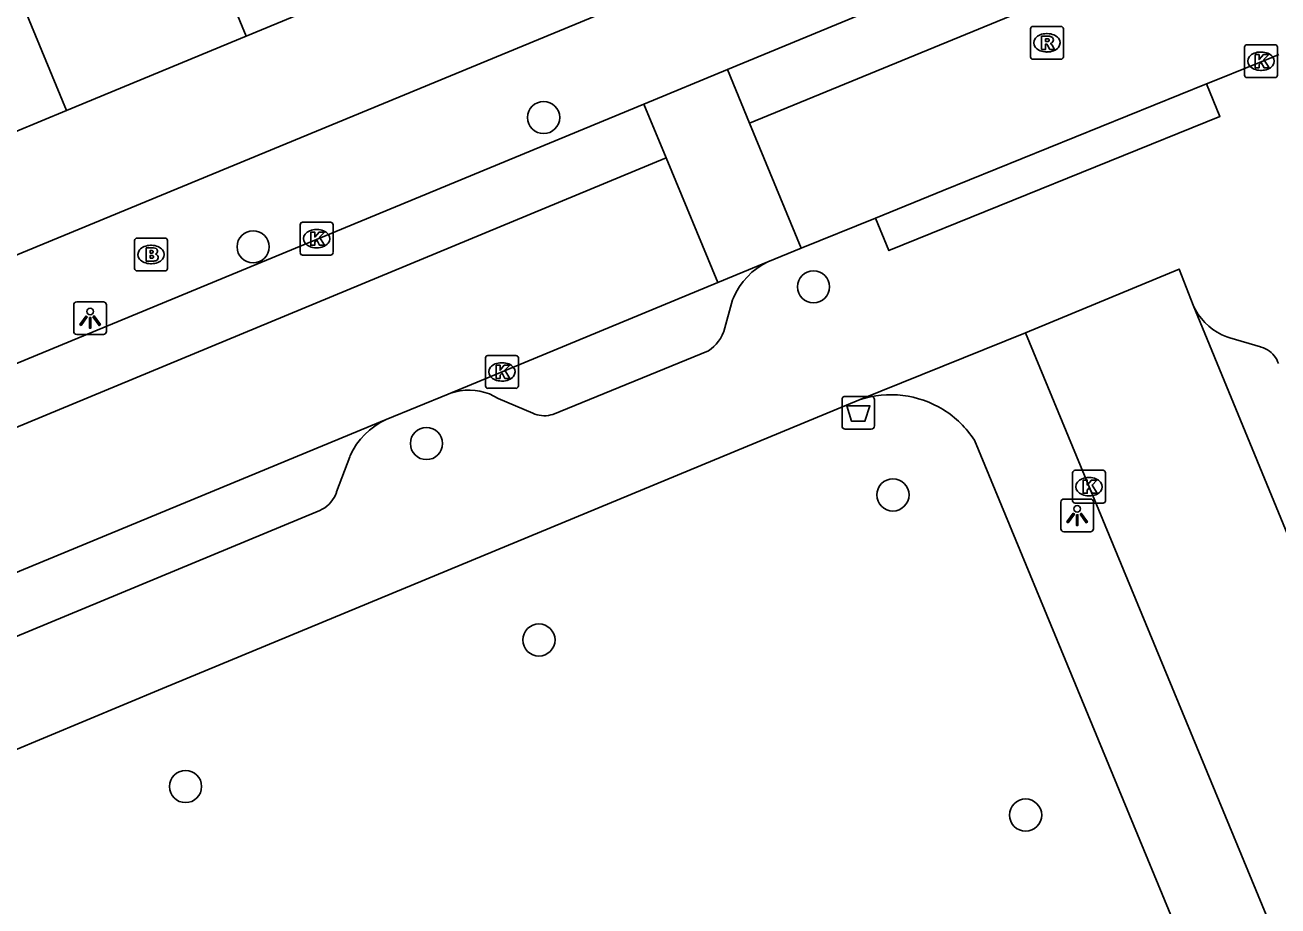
# Model space of a CAD drawing. Extents: x 160379 to 161131, y 383940 to 384849.
# Drawn here: x 160972.04 to 161010.19, y 384224.82 to 384251.63 of the extents above; entities that cross this region are included whole.
import ezdxf

# ---------------------------------------------------------------- set-up
doc = ezdxf.new("R2010")
doc.units = 0
for name, color, linetype in [('IMGEO_Afvalbak', 7, 'Continuous'), ('IMGEO_Boom', 7, 'Continuous'), ('IMGEO_Brandkraan', 7, 'Continuous'), ('IMGEO_Kolk', 7, 'Continuous'), ('IMGEO_Lichtpunt', 7, 'Continuous'), ('IMGEO_Pand', 7, 'Continuous'), ('IMGEO_Rijbaan_lokaal_open', 7, 'Continuous'), ('IMGEO_Rioolput', 7, 'Continuous'), ('IMGEO_Voetpad_open', 7, 'Continuous')]:
    doc.layers.add(name, color=color, linetype=linetype)

msp = doc.modelspace()

# ---------------------------------------------------------------- linework, layer by layer
at = {"layer": 'IMGEO_Afvalbak'}
for p, q in [((160996.917, 384239.431), (160996.917, 384240.231)), ((160996.917, 384240.231), (160996.917, 384239.431)), ((160997.017, 384240.331), (160997.807, 384240.331)), ((160997.807, 384240.331), (160997.017, 384240.331)), ((160997.907, 384240.231), (160997.907, 384239.431)), ((160997.907, 384239.431), (160997.907, 384240.231)), ((160997.807, 384239.331), (160997.017, 384239.331)), ((160997.017, 384239.331), (160997.807, 384239.331))]:
    msp.add_line(p, q, dxfattribs=at)
msp.add_lwpolyline([(160997.06, 384240.045), (160997.764, 384240.045), (160997.615, 384239.575), (160997.209, 384239.575), (160997.06, 384240.045)], dxfattribs=at)
for centre, start, end in [((160997.017, 384240.231), 90, 180), ((160997.017, 384240.231), 90, 180), ((160997.807, 384240.231), 0, 90), ((160997.807, 384240.231), 360, 90), ((160997.017, 384239.431), 180, 270), ((160997.017, 384239.431), 180, 270), ((160997.807, 384239.431), 270, 0), ((160997.807, 384239.431), 270, 0)]:
    msp.add_arc(centre, 0.1, start, end, dxfattribs=at)
at = {"layer": 'IMGEO_Boom'}
for centre in [(160987.829, 384248.818), (160978.981, 384244.883), (160996.048, 384243.664), (160984.26, 384238.894), (160998.468, 384237.329), (160987.687, 384232.913), (160976.925, 384228.451), (161002.509, 384227.584)]:
    msp.add_circle(centre, 0.489, dxfattribs=at)
at = {"layer": 'IMGEO_Brandkraan'}
for p, q in [((160975.373, 384244.223), (160975.373, 384245.075)), ((160975.448, 384245.149), (160976.3, 384245.149)), ((160976.374, 384245.075), (160976.374, 384244.223)), ((160975.861, 384244.929), (160975.886, 384244.929)), ((160975.884, 384244.369), (160975.859, 384244.369)), ((160976.3, 384244.149), (160975.448, 384244.149))]:
    msp.add_line(p, q, dxfattribs=at)
for points in [[(160975.373, 384244.223), (160975.373, 384245.075)], [(160975.448, 384245.149), (160976.3, 384245.149)], [(160976.374, 384245.075), (160976.374, 384244.223)], [(160975.721, 384244.849), (160975.721, 384244.449), (160975.934, 384244.449)], [(160975.952, 384244.849), (160975.721, 384244.849)], [(160975.9, 384244.768), (160975.846, 384244.768), (160975.846, 384244.692)], [(160975.846, 384244.692), (160975.899, 384244.692)], [(160975.908, 384244.616), (160975.846, 384244.616), (160975.846, 384244.535)], [(160975.846, 384244.535), (160975.908, 384244.535)], [(160976.3, 384244.149), (160975.448, 384244.149)]]:
    msp.add_lwpolyline(points, dxfattribs=at)
for centre, radius, start, end in [((160975.45, 384245.073), 0.0765, 91.552, 178.448), ((160975.45, 384245.073), 0.0765, 91.552, 178.448), ((160976.298, 384245.073), 0.0765, 1.552, 88.448), ((160976.298, 384245.073), 0.0765, 1.552, 88.448), ((160975.901, 384244.73), 0.0379, 267.8285, 90.9355), ((160975.909, 384244.575), 0.0404, 269.8759, 90.5077), ((160975.956, 384244.704), 0.145, 59.4692, 91.5367), ((160975.981, 384244.751), 0.0922, 285.5137, 58.1501), ((160975.986, 384244.559), 0.105, 301.3115, 78.989), ((160975.94, 384244.7), 0.251, 268.6676, 293.5347), ((160975.45, 384244.225), 0.0765, 181.552, 268.448), ((160975.45, 384244.225), 0.0765, 181.552, 268.448), ((160976.298, 384244.225), 0.0765, 271.552, 358.448), ((160976.298, 384244.225), 0.0765, 271.552, 358.448)]:
    msp.add_arc(centre, radius, start, end, dxfattribs=at)
for centre, major_axis, ratio, start_param, end_param in [((160975.86, 384244.649), (-0.387, 0.002), 0.722429, 4.712389, 7.853982), ((160975.885, 384244.649), (-0.39, 0.002), 0.717154, 1.570796, 4.712389)]:
    msp.add_ellipse(centre, major_axis=major_axis, ratio=ratio, start_param=start_param, end_param=end_param, dxfattribs=at)
at = {"layer": 'IMGEO_Kolk'}
for p, q in [((161009.176, 384250.108), (161009.176, 384250.96)), ((161009.251, 384251.034), (161010.103, 384251.034)), ((161009.664, 384250.814), (161009.689, 384250.814)), ((161010.177, 384250.96), (161010.177, 384250.108)), ((161010.103, 384250.034), (161009.251, 384250.034)), ((161009.687, 384250.254), (161009.662, 384250.254)), ((160980.415, 384244.705), (160980.415, 384245.557)), ((160980.49, 384245.631), (160981.342, 384245.631)), ((160980.903, 384245.411), (160980.928, 384245.411)), ((160981.416, 384245.557), (160981.416, 384244.705)), ((160981.342, 384244.631), (160980.49, 384244.631)), ((160980.926, 384244.851), (160980.901, 384244.851)), ((160986.133, 384241.575), (160986.985, 384241.575)), ((160986.058, 384240.649), (160986.058, 384241.501)), ((160986.546, 384241.355), (160986.571, 384241.355)), ((160987.059, 384241.501), (160987.059, 384240.649)), ((160986.569, 384240.795), (160986.544, 384240.795)), ((160986.985, 384240.575), (160986.133, 384240.575)), ((161003.939, 384237.153), (161003.939, 384238.005)), ((161004.014, 384238.079), (161004.866, 384238.079)), ((161004.427, 384237.859), (161004.452, 384237.859)), ((161004.94, 384238.005), (161004.94, 384237.153)), ((161004.866, 384237.079), (161004.014, 384237.079)), ((161004.45, 384237.299), (161004.425, 384237.299))]:
    msp.add_line(p, q, dxfattribs=at)
for points in [[(161009.176, 384250.108), (161009.176, 384250.96)], [(161009.251, 384251.034), (161010.103, 384251.034)], [(161009.497, 384250.734), (161009.62, 384250.734), (161009.62, 384250.583), (161009.75, 384250.734), (161009.914, 384250.734), (161009.768, 384250.583), (161009.921, 384250.334), (161009.769, 384250.334), (161009.684, 384250.498), (161009.62, 384250.431), (161009.62, 384250.334), (161009.497, 384250.334), (161009.497, 384250.734)], [(161010.177, 384250.96), (161010.177, 384250.108)], [(161010.103, 384250.034), (161009.251, 384250.034)], [(160980.415, 384244.705), (160980.415, 384245.557)], [(160980.49, 384245.631), (160981.342, 384245.631)], [(160981.416, 384245.557), (160981.416, 384244.705)], [(160980.736, 384245.331), (160980.859, 384245.331), (160980.859, 384245.18), (160980.989, 384245.331), (160981.153, 384245.331), (160981.007, 384245.18), (160981.16, 384244.931), (160981.008, 384244.931), (160980.923, 384245.095), (160980.859, 384245.028), (160980.859, 384244.931), (160980.736, 384244.931), (160980.736, 384245.331)], [(160981.342, 384244.631), (160980.49, 384244.631)], [(160986.133, 384241.575), (160986.985, 384241.575)], [(160986.058, 384240.649), (160986.058, 384241.501)], [(160986.379, 384241.275), (160986.502, 384241.275), (160986.502, 384241.124), (160986.632, 384241.275), (160986.796, 384241.275), (160986.65, 384241.124), (160986.803, 384240.875), (160986.651, 384240.875), (160986.566, 384241.039), (160986.502, 384240.972), (160986.502, 384240.875), (160986.379, 384240.875), (160986.379, 384241.275)], [(160987.059, 384241.501), (160987.059, 384240.649)], [(160986.985, 384240.575), (160986.133, 384240.575)], [(161003.939, 384237.153), (161003.939, 384238.005)], [(161004.014, 384238.079), (161004.866, 384238.079)], [(161004.26, 384237.779), (161004.383, 384237.779), (161004.383, 384237.628), (161004.513, 384237.779), (161004.677, 384237.779), (161004.531, 384237.628), (161004.684, 384237.379), (161004.532, 384237.379), (161004.447, 384237.543), (161004.383, 384237.476), (161004.383, 384237.379), (161004.26, 384237.379), (161004.26, 384237.779)], [(161004.94, 384238.005), (161004.94, 384237.153)], [(161004.866, 384237.079), (161004.014, 384237.079)]]:
    msp.add_lwpolyline(points, dxfattribs=at)
for centre, start, end in [((161009.253, 384250.958), 91.552, 178.448), ((161009.253, 384250.958), 91.552, 178.448), ((161010.101, 384250.958), 1.552, 88.448), ((161010.101, 384250.958), 1.552, 88.448), ((161009.253, 384250.11), 181.552, 268.448), ((161009.253, 384250.11), 181.552, 268.448), ((161010.101, 384250.11), 271.552, 358.448), ((161010.101, 384250.11), 271.552, 358.448), ((160980.492, 384245.555), 91.552, 178.448), ((160980.492, 384245.555), 91.552, 178.448), ((160981.34, 384245.555), 1.552, 88.448), ((160981.34, 384245.555), 1.552, 88.448), ((160980.492, 384244.707), 181.552, 268.448), ((160980.492, 384244.707), 181.552, 268.448), ((160981.34, 384244.707), 271.552, 358.448), ((160981.34, 384244.707), 271.552, 358.448), ((160986.135, 384241.499), 91.552, 178.448), ((160986.135, 384241.499), 91.552, 178.448), ((160986.983, 384241.499), 1.552, 88.448), ((160986.983, 384241.499), 1.552, 88.448), ((160986.135, 384240.651), 181.552, 268.448), ((160986.135, 384240.651), 181.552, 268.448), ((160986.983, 384240.651), 271.552, 358.448), ((160986.983, 384240.651), 271.552, 358.448), ((161004.016, 384238.003), 91.552, 178.448), ((161004.016, 384238.003), 91.552, 178.448), ((161004.864, 384238.003), 1.552, 88.448), ((161004.864, 384238.003), 1.552, 88.448), ((161004.016, 384237.155), 181.552, 268.448), ((161004.016, 384237.155), 181.552, 268.448), ((161004.864, 384237.155), 271.552, 358.448), ((161004.864, 384237.155), 271.552, 358.448)]:
    msp.add_arc(centre, 0.0765, start, end, dxfattribs=at)
for centre, major_axis, ratio, start_param, end_param in [((161009.663, 384250.534), (-0.387, 0.002), 0.722429, 4.712389, 7.853982), ((161009.688, 384250.534), (-0.39, 0.002), 0.717154, 1.570796, 4.712389), ((160980.902, 384245.131), (-0.387, 0.002), 0.722429, 4.712389, 7.853982), ((160980.927, 384245.131), (-0.39, 0.002), 0.717154, 1.570796, 4.712389), ((160986.545, 384241.075), (-0.387, 0.002), 0.722429, 4.712389, 7.853982), ((160986.57, 384241.075), (-0.39, 0.002), 0.717154, 1.570796, 4.712389), ((161004.426, 384237.579), (-0.387, 0.002), 0.722429, 4.712389, 7.853982), ((161004.451, 384237.579), (-0.39, 0.002), 0.717154, 1.570796, 4.712389)]:
    msp.add_ellipse(centre, major_axis=major_axis, ratio=ratio, start_param=start_param, end_param=end_param, dxfattribs=at)
at = {"layer": 'IMGEO_Lichtpunt'}
for p, q in [((160973.519, 384243.114), (160973.519, 384242.307)), ((160973.519, 384243.114), (160973.519, 384242.307)), ((160974.421, 384243.209), (160973.613, 384243.209)), ((160974.421, 384243.209), (160973.613, 384243.209)), ((160974.515, 384242.307), (160974.515, 384243.114)), ((160974.515, 384242.307), (160974.515, 384243.114)), ((160973.613, 384242.213), (160974.421, 384242.213)), ((160973.613, 384242.213), (160974.421, 384242.213)), ((161003.579, 384237.109), (161003.579, 384236.302)), ((161003.579, 384237.109), (161003.579, 384236.302)), ((161004.481, 384237.204), (161003.673, 384237.204)), ((161004.481, 384237.204), (161003.673, 384237.204)), ((161004.575, 384236.302), (161004.575, 384237.109)), ((161004.575, 384236.302), (161004.575, 384237.109)), ((161003.673, 384236.208), (161004.481, 384236.208)), ((161003.673, 384236.208), (161004.481, 384236.208))]:
    msp.add_line(p, q, dxfattribs=at)
for points in [[(160973.893, 384242.778), (160973.932, 384242.75), (160973.744, 384242.488), (160973.706, 384242.515), (160973.893, 384242.778)], [(160973.995, 384242.73), (160974.042, 384242.73), (160974.042, 384242.408), (160973.995, 384242.408), (160973.995, 384242.73)], [(160974.105, 384242.75), (160974.143, 384242.777), (160974.33, 384242.515), (160974.291, 384242.487), (160974.105, 384242.75)], [(161003.953, 384236.773), (161003.992, 384236.745), (161003.804, 384236.483), (161003.766, 384236.51), (161003.953, 384236.773)], [(161004.055, 384236.725), (161004.102, 384236.725), (161004.102, 384236.403), (161004.055, 384236.403), (161004.055, 384236.725)], [(161004.165, 384236.745), (161004.203, 384236.772), (161004.39, 384236.51), (161004.351, 384236.482), (161004.165, 384236.745)]]:
    msp.add_lwpolyline(points, dxfattribs=at)
for centre in [(160974.018, 384242.912), (161004.078, 384236.907)]:
    msp.add_circle(centre, 0.0994, dxfattribs=at)
for centre, start, end in [((160973.613, 384243.114), 90, 180), ((160973.613, 384243.114), 90, 180), ((160974.421, 384243.114), 0, 90), ((160974.421, 384243.114), 0, 90), ((160973.613, 384242.307), 180, 270), ((160973.613, 384242.307), 180, 270), ((160974.421, 384242.307), 270, 0), ((160974.421, 384242.307), 270, 360), ((161003.673, 384237.109), 90, 180), ((161003.673, 384237.109), 90, 180), ((161004.481, 384237.109), 0, 90), ((161004.481, 384237.109), 0, 90), ((161003.673, 384236.302), 180, 270), ((161003.673, 384236.302), 180, 270), ((161004.481, 384236.302), 270, 0), ((161004.481, 384236.302), 270, 360)]:
    msp.add_arc(centre, 0.0946, start, end, dxfattribs=at)
at = {"layer": 'IMGEO_Pand'}
for points in [[(160978.774, 384251.3), (160974.361, 384261.96)], [(160968.88, 384259.698), (160973.294, 384249.032)], [(160978.774, 384251.3), (160984.253, 384253.568)], [(160973.294, 384249.032), (160978.774, 384251.3)], [(160967.815, 384246.764), (160973.294, 384249.032)]]:
    msp.add_lwpolyline(points, dxfattribs=at)
at = {"layer": 'IMGEO_Rijbaan_lokaal_open'}
for points in [[(160994.1, 384248.648), (161042.696, 384268.598), (161061.71, 384276.448), (161081.096, 384284.415)], [(161010.215, 384250.736), (161010.006, 384250.649), (161008.405, 384250), (161008.022, 384249.845)], [(160993.424, 384250.278), (160990.881, 384249.228)], [(160993.424, 384250.278), (160994.1, 384248.648)], [(160997.941, 384245.759), (161000, 384246.593), (161008.022, 384249.845)], [(160991.558, 384247.594), (160990.881, 384249.228)], [(160994.1, 384248.648), (160995.677, 384244.841)], [(160946.675, 384228.983), (160991.558, 384247.594)], [(160991.558, 384247.594), (160993.133, 384243.797)], [(160997.941, 384245.759), (160995.677, 384244.841)], [(160995.677, 384244.841), (160994.656, 384244.427)], [(160993.133, 384243.797), (160994.656, 384244.427)], [(161002.501, 384242.268), (161007.188, 384244.204), (161007.611, 384243.106)], [(160984.923, 384240.399), (160993.133, 384243.797)], [(161007.611, 384243.106), (161029.845, 384189.107)], [(161038.886, 384159.984), (161026.728, 384183.712), (161002.501, 384242.268)], [(160984.923, 384240.399), (160983.029, 384239.622)], [(160956.347, 384228.599), (160983.029, 384239.622)]]:
    msp.add_lwpolyline(points, dxfattribs=at)
at = {"layer": 'IMGEO_Rioolput'}
for p, q in [((161002.656, 384250.668), (161002.656, 384251.52)), ((161002.731, 384251.594), (161003.583, 384251.594)), ((161003.657, 384251.52), (161003.657, 384250.668)), ((161003.144, 384251.374), (161003.169, 384251.374)), ((161003.167, 384250.814), (161003.142, 384250.814)), ((161003.583, 384250.594), (161002.731, 384250.594))]:
    msp.add_line(p, q, dxfattribs=at)
for points in [[(161002.656, 384250.668), (161002.656, 384251.52)], [(161002.731, 384251.594), (161003.583, 384251.594)], [(161003.657, 384251.52), (161003.657, 384250.668)], [(161003.245, 384251.292), (161002.993, 384251.294), (161002.993, 384250.894)], [(161003.171, 384251.213), (161003.117, 384251.213), (161003.117, 384251.132)], [(161003.117, 384251.132), (161003.169, 384251.132)], [(161002.993, 384250.894), (161003.117, 384250.894), (161003.117, 384251.056), (161003.128, 384251.056)], [(161003.175, 384251.027), (161003.246, 384250.894), (161003.386, 384250.894), (161003.321, 384251.02)], [(161003.583, 384250.594), (161002.731, 384250.594)]]:
    msp.add_lwpolyline(points, dxfattribs=at)
for centre, radius, start, end in [((161002.733, 384251.518), 0.0765, 91.552, 178.448), ((161002.733, 384251.518), 0.0765, 91.552, 178.448), ((161003.581, 384251.518), 0.0765, 1.552, 88.448), ((161003.581, 384251.518), 0.0765, 1.552, 88.448), ((161003.153, 384251.321), 0.19, 274.7715, 282.9687), ((161003.177, 384251.117), 0.0964, 77.0061, 93.1865), ((161003.191, 384251.174), 0.0378, 276.6634, 79.6772), ((161003.244, 384251.182), 0.109, 350.3612, 89.416), ((161003.242, 384251.182), 0.112, 277.5842, 350.9817), ((161003.127, 384251.003), 0.0533, 26.0293, 88.6989), ((161003.226, 384250.967), 0.108, 29.5134, 73.7905), ((161002.733, 384250.67), 0.0765, 181.552, 268.448), ((161002.733, 384250.67), 0.0765, 181.552, 268.448), ((161003.581, 384250.67), 0.0765, 271.552, 358.448), ((161003.581, 384250.67), 0.0765, 271.552, 358.448)]:
    msp.add_arc(centre, radius, start, end, dxfattribs=at)
for centre, major_axis, ratio, start_param, end_param in [((161003.143, 384251.094), (-0.387, 0.002), 0.722429, 4.712389, 7.853982), ((161003.168, 384251.094), (-0.39, 0.002), 0.717154, 1.570796, 4.712389)]:
    msp.add_ellipse(centre, major_axis=major_axis, ratio=ratio, start_param=start_param, end_param=end_param, dxfattribs=at)
at = {"layer": 'IMGEO_Voetpad_open'}
for points in [[(161052.671, 384274.752), (161019.797, 384261.173), (161015.314, 384259.321), (160993.424, 384250.278)], [(161007.49, 384259.381), (160925.705, 384225.617)], [(161008.022, 384249.845), (161008.427, 384248.855), (160998.343, 384244.768), (160997.941, 384245.759)], [(160990.881, 384249.228), (160955.337, 384234.545), (160945.963, 384230.709)], [(160994.656, 384244.427), (160994.486, 384244.335), (160994.325, 384244.228), (160994.174, 384244.107), (160994.034, 384243.974), (160993.907, 384243.828), (160993.794, 384243.671), (160993.694, 384243.505), (160993.611, 384243.331), (160993.585, 384243.269), (160993.313, 384242.307), (160993.306, 384242.288), (160993.264, 384242.19), (160993.213, 384242.096), (160993.154, 384242.006), (160993.087, 384241.923), (160993.013, 384241.845), (160992.933, 384241.775), (160992.846, 384241.712), (160988.11, 384239.783), (160988.048, 384239.764), (160987.979, 384239.749), (160987.908, 384239.741), (160987.838, 384239.739), (160987.767, 384239.743), (160987.697, 384239.753), (160987.629, 384239.77), (160987.562, 384239.792), (160987.497, 384239.821), (160986.449, 384240.267), (160986.317, 384240.341), (160986.18, 384240.403), (160986.037, 384240.452), (160985.891, 384240.489), (160985.741, 384240.512), (160985.591, 384240.522), (160985.44, 384240.518), (160985.29, 384240.501), (160985.142, 384240.471), (160984.997, 384240.427), (160984.923, 384240.399)], [(161007.611, 384243.106), (161007.682, 384242.963), (161007.766, 384242.826), (161007.861, 384242.698), (161007.968, 384242.578), (161008.084, 384242.469), (161008.21, 384242.37), (161008.345, 384242.283), (161008.486, 384242.208), (161008.634, 384242.147), (161008.729, 384242.115), (161009.657, 384241.835), (161009.686, 384241.827), (161009.751, 384241.806), (161009.814, 384241.779), (161009.874, 384241.746), (161009.931, 384241.709), (161009.985, 384241.666), (161010.034, 384241.619), (161010.079, 384241.567), (161010.119, 384241.512), (161010.154, 384241.453), (161010.184, 384241.391), (161010.208, 384241.327)], [(161002.501, 384242.268), (160997.466, 384240.232)], [(160997.466, 384240.232), (160976.227, 384231.432), (160965.708, 384227.057)], [(160983.029, 384239.622), (160982.854, 384239.532), (160982.688, 384239.426), (160982.531, 384239.306), (160982.386, 384239.173), (160982.254, 384239.027), (160982.135, 384238.87), (160982.031, 384238.703), (160981.942, 384238.527), (160981.924, 384238.486), (160981.526, 384237.422), (160981.521, 384237.406), (160981.488, 384237.327), (160981.449, 384237.251), (160981.403, 384237.179), (160981.351, 384237.112), (160981.293, 384237.049), (160981.229, 384236.992), (160981.161, 384236.94), (160981.088, 384236.895), (160981.012, 384236.857), (160959.528, 384227.949)], [(161000.949, 384238.997), (161008.117, 384221.66)]]:
    msp.add_lwpolyline(points, dxfattribs=at)
for centre, radius, start, end in [((160998.402, 384237.333), 3.046, 58.3686, 107.9048), ((160998.326, 384237.27), 3.141, 33.3671, 57.7916)]:
    msp.add_arc(centre, radius, start, end, dxfattribs=at)

doc.saveas('drawing.dxf')
